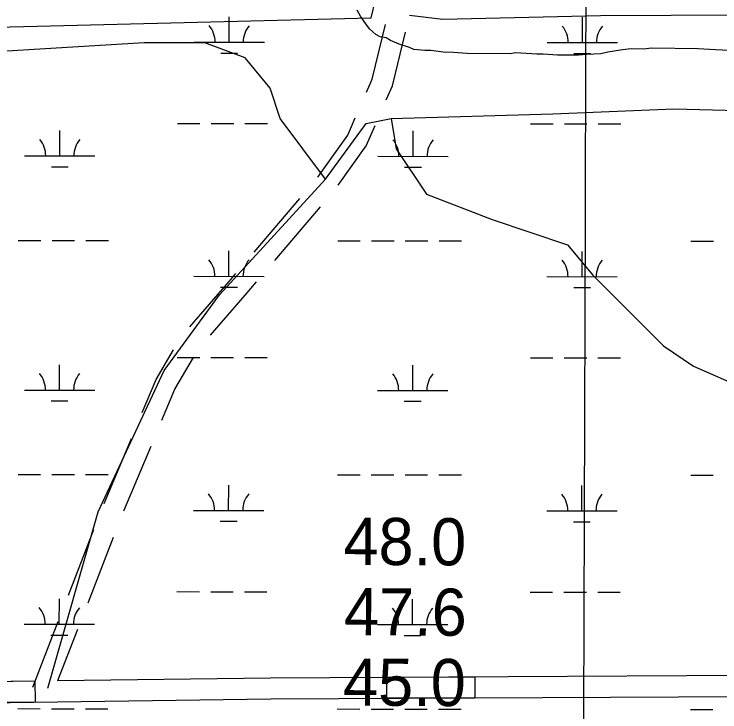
# Model space of a CAD drawing. Extents: x 3148686 to 3186545, y 916144 to 941516.
# Drawn here: x 3165206 to 3166208, y 934257 to 935249 of the extents above; entities that cross this region are included whole.
import ezdxf

# ---------------------------------------------------------------- set-up
doc = ezdxf.new("R2010")
doc.units = 0
for name, color, linetype in [('V-GRID-MAJR', 7, 'Continuous'), ('V-RIVR-RANG', 7, 'Continuous'), ('V-ROAD-CNTR', 7, 'Continuous'), ('V-SITE-VEGE', 7, 'Continuous'), ('V-TOPO-SHOR', 7, 'Continuous'), ('V-WETL-SWMP', 7, 'Continuous')]:
    doc.layers.add(name, color=color, linetype=linetype)

msp = doc.modelspace()

# ---------------------------------------------------------------- linework, layer by layer
at = {"layer": 'V-GRID-MAJR'}
msp.add_spline([(3165974.455, 921512.905), (3165993.845, 927572.545), (3166013.245, 933635.5530000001), (3166032.646, 939698.611), (3166032.657, 939701.931)], degree=3, dxfattribs=at)
at = {"layer": 'V-ROAD-CNTR'}
for p, q in [((3165546.648696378, 934910.308079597), (3165611.4199405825, 934986.4961732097)), ((3165576.03234049, 934898.554296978), (3165640.8035875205, 934974.7423939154)), ((3165333.449793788, 934553.4024697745), (3165372.1814912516, 934645.5970854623)), ((3165361.4381333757, 934542.5683326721), (3165400.1698304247, 934634.7629473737)), ((3165282.783532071, 934422.916664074), (3165318.876465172, 934516.1594418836)), ((3165310.760656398, 934412.0870512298), (3165346.853572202, 934505.3297843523)), ((3165232.253425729, 934292.3767751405), (3165268.34635883, 934385.6195529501)), ((3165267.957663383, 934301.5094499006), (3165296.3234900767, 934374.7899579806))]:
    msp.add_line(p, q, dxfattribs=at)
for points in [[(3165767.57677487, 935246.9377134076), (3165814.576000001, 935241.3789999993), (3166038.926000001, 935246.5009999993), (3166339.427000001, 935247.8239999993), (3166968.978000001, 935254.1359999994), (3167729.935000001, 935260.6629999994), (3168362.646000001, 935268.7829999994), (3168400.250527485, 935273.1025350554)], [(3165267.460742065, 934301.5026790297), (3165569.890317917, 934305.6234754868), (3166245.321865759, 934309.0904423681), (3166867.5286828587, 934318.1037873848), (3167165.24604698, 934318.6864417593), (3167687.3615889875, 934302.9691611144), (3167999.6895341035, 934301.8083724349), (3168160.853119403, 934315.5491728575), (3168227.733263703, 934346.4217004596), (3168276.6049358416, 934388.8087511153), (3168325.381760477, 934450.622167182), (3168357.4414574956, 934504.3687919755), (3168415.6465813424, 934633.4455371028), (3168450.866991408, 934732.8477392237), (3168466.7299523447, 934828.9377642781), (3168468.8064940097, 934894.3971070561), (3168462.509091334, 935005.2639414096), (3168439.127461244, 935138.2439369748), (3168405.053214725, 935258.4418283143), (3168404.8581692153, 935259.1435075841)], [(3163359.7128635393, 934289.293726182), (3163482.6272349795, 934282.0856576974), (3164073.3874346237, 934278.5124790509), (3164713.9663239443, 934271.7473957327), (3165132.24471553, 934269.657489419), (3165570.171682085, 934275.6245245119), (3166245.6161342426, 934279.0915576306), (3166867.775317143, 934288.1042126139), (3167164.8239530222, 934288.6855582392), (3167686.854411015, 934272.9708388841), (3168000.910465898, 934271.8036275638), (3168168.6468805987, 934286.104827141), (3168244.1727362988, 934320.9682995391), (3168298.40106416, 934368.0012488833), (3168350.1442395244, 934433.5738328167), (3168384.0845425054, 934490.4732080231), (3168443.507418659, 934622.2504628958), (3168480.0330085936, 934725.3362607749), (3168496.652047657, 934826.0062357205), (3168498.833505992, 934894.7728929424), (3168492.3609086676, 935008.724058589), (3168468.408538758, 935144.9500630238), (3168439.0755841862, 935248.4229097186)], [(3165706.5017695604, 935137.8313055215), (3165714.590364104, 935156.2895772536), (3165733.5369006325, 935233.6862340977)], [(3165734.504113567, 935126.9879514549), (3165743.1116358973, 935146.630422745), (3165761.7539367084, 935222.7842758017)], [(3165637.316400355, 935016.9807795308), (3165679.6126667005, 935076.4700437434), (3165690.450301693, 935101.2016594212)], [(3165666.1008665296, 935005.6933329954), (3165705.8513333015, 935061.6019562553), (3165718.4522766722, 935090.3574632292)], [(3165455.4404229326, 934804.1194472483), (3165511.149254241, 934868.5513578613), (3165520.740198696, 934879.8328421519)], [(3165484.887854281, 934792.3093865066), (3165533.9247457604, 934849.0246421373), (3165550.123841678, 934868.079058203)], [(3165387.674170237, 934682.4749317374), (3165407.294452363, 934729.1778776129), (3165432.290303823, 934771.7108102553)], [(3165415.6625092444, 934671.6407932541), (3165434.1755476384, 934715.7081223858), (3165460.61882835, 934760.7040001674)], [(3163361.469136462, 934319.2422738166), (3163483.596765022, 934312.0803423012), (3164073.636565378, 934308.5115209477), (3164714.1996760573, 934301.746604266), (3165132.115284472, 934299.6585105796), (3165235.7729104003, 934301.0709120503)]]:
    msp.add_lwpolyline(points, dxfattribs=at)
for points in [[(3165735.183621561, 934306.4719203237), (3165860.1819748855, 934307.1135325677), (3165860.335961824, 934277.1139277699), (3165735.3376085, 934276.4723155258)], [(3165110.1066924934, 934299.3586294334), (3165235.09509048, 934301.06167632), (3165235.503821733, 934271.0644608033), (3165110.5154237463, 934269.3614139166)]]:
    msp.add_lwpolyline(points, close=True, dxfattribs=at)
at = {"layer": 'V-SITE-VEGE'}
for p, q in [((3165697.904, 935245.7559999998), (3165693.0850000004, 935254.3799999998)), ((3165706.36, 935233.4209999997), (3165697.904, 935245.7559999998)), ((3165711.201, 935227.246), (3165706.3600000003, 935233.4209999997)), ((3165719.7070000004, 935219.8119999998), (3165711.201, 935227.246)), ((3165725.795, 935216.076), (3165719.7070000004, 935219.8119999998)), ((3165734.36, 935214.767), (3165725.795, 935216.076)), ((3165740.451, 935211.0299999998), (3165734.36, 935214.767)), ((3165752.657, 935206.0099999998), (3165740.451, 935211.0299999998)), ((3165767.31, 935200.9659999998), (3165752.657, 935206.0099999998)), ((3165773.413, 935198.4569999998), (3165767.31, 935200.9659999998)), ((3165789.328, 935197.077), (3165773.413, 935198.4569999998)), ((3165797.9050000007, 935196.993), (3165789.328, 935197.077)), ((3165815.0330000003, 935194.3759999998), (3165797.9050000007, 935196.9929999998)), ((3166069.9390000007, 935198.017), (3166049.0760000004, 935194.5430000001)), ((3166082.207, 935199.121), (3166069.9390000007, 935198.017)), ((3166099.3590000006, 935198.953), (3166082.207, 935199.121)), ((3166111.622, 935200.061), (3166099.3590000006, 935198.953)), ((3166177.787, 935199.4159999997), (3166111.622, 935200.061)), ((3166202.279, 935197.949), (3166177.787, 935199.4159999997)), ((3166236.573, 935196.3909999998), (3166202.279, 935197.9489999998)), ((3165829.737, 935194.2299999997), (3165815.0330000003, 935194.3759999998)), ((3165849.3270000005, 935192.8150000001), (3165829.737, 935194.2299999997)), ((3165910.5900000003, 935192.2169999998), (3165849.3270000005, 935192.8150000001)), ((3165917.9550000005, 935193.3719999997), (3165910.5900000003, 935192.2169999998)), ((3165948.573, 935191.846), (3165917.9550000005, 935193.3719999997)), ((3165957.15, 935191.762), (3165948.573, 935191.846)), ((3165977.965, 935190.3369999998), (3165957.15, 935191.7619999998)), ((3166007.373, 935190.0479999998), (3165977.965, 935190.3369999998)), ((3166019.6360000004, 935191.1539999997), (3166007.373, 935190.0479999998)), ((3166039.252, 935192.1879999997), (3166019.6360000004, 935191.1539999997)), ((3166049.0760000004, 935194.5429999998), (3166039.252, 935192.1879999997))]:
    msp.add_line(p, q, dxfattribs=at)
at = {"layer": 'V-TOPO-SHOR'}
for points in [[(3163727.692854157, 935216.8892563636), (3164895.92854511, 935222.8255180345), (3165712.994191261, 935243.4658570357), (3165756.185224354, 935422.5966472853)], [(3165648.2491711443, 935014.1884125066), (3165583.8363866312, 935100.2608954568), (3165569.5476038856, 935143.2782599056), (3165533.757689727, 935186.3182767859), (3165476.443991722, 935207.8798146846), (3165390.4394660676, 935207.9704244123), (3165046.3987110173, 935186.8317319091)], [(3165253.2991300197, 934290.7322828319), (3165325.2338464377, 934541.5033078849), (3165418.6168385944, 934742.0823738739), (3165497.5675826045, 934849.5049720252), (3165648.2491711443, 935014.1884125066), (3165705.6685804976, 935092.9654878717), (3165741.5113503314, 935100.094777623), (3165970.8643028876, 935107.0201954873), (3166142.8809050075, 935114.0060198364), (3166234.262000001, 935111.7589999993)], [(3165741.5113503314, 935100.094777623), (3165748.633089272, 935057.0849639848), (3165791.5673948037, 934992.5362648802), (3165884.7012102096, 934956.6028853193), (3165992.1691132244, 934920.6544041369), (3166027.9590273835, 934877.6143872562), (3166085.234971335, 934820.2176303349), (3166128.1919292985, 934777.1700626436), (3166171.163988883, 934748.4565825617), (3166235.637179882, 934719.7204500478)]]:
    msp.add_lwpolyline(points, dxfattribs=at)
at = {"layer": 'V-WETL-SWMP'}
for p, q in [((3165511.1640810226, 935208.6834401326), (3165511.202005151, 935244.6834158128)), ((3166013.071734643, 935208.1545780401), (3166013.1096587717, 935244.1545537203)), ((3165461.164115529, 935208.7361252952), (3165561.164046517, 935208.6307549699)), ((3165963.0717691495, 935208.2072632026), (3166063.071700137, 935208.1018928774)), ((3165499.147833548, 935193.265094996), (3165523.147816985, 935193.2398061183)), ((3166001.0554871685, 935192.7362329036), (3166025.055470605, 935192.7109440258)), ((3165437.634530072, 935093.3288683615), (3165469.634507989, 935093.2951498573)), ((3165485.6344969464, 935093.2782906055), (3165517.634474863, 935093.2445721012)), ((3165533.6344638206, 935093.2277128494), (3165565.634441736, 935093.193994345)), ((3165939.542183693, 935092.800006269), (3165971.5421616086, 935092.7662877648)), ((3165987.542150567, 935092.7494285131), (3166019.542128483, 935092.7157100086)), ((3166035.5421174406, 935092.6988507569), (3166067.5420953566, 935092.6651322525)), ((3165270.5217337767, 935047.0749356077), (3165270.559657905, 935083.074911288)), ((3165772.4293873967, 935046.5460735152), (3165772.4673115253, 935082.5460491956)), ((3165220.521768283, 935047.1276207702), (3165320.5216992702, 935047.0222504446)), ((3165722.429421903, 935046.5987586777), (3165822.4293528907, 935046.4933883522)), ((3165258.5054863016, 935031.656590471), (3165282.5054697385, 935031.6313015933)), ((3165760.413139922, 935031.1277283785), (3165784.413123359, 935031.1024395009)), ((3165211.5512858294, 934927.0660208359), (3165243.551263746, 934927.032302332)), ((3165259.5512527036, 934927.01544308), (3165291.55123062, 934926.9817245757)), ((3165307.551219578, 934926.9648653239), (3165339.5511974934, 934926.9311468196)), ((3165665.458972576, 934926.5877364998), (3165697.458950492, 934926.5540179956)), ((3165713.4589394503, 934926.5371587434), (3165745.458917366, 934926.5034402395)), ((3165761.458906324, 934926.4865809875), (3165793.45888424, 934926.4528624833)), ((3165809.458873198, 934926.4360032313), (3165841.458851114, 934926.4022847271)), ((3166167.3666261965, 934926.0588744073), (3166199.3666041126, 934926.0251559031)), ((3165510.8136252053, 934876.0086648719), (3165510.8515493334, 934912.008640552)), ((3166012.7212788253, 934875.4798027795), (3166012.759202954, 934911.4797784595)), ((3165460.8136597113, 934876.0613500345), (3165560.8135906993, 934875.9559797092)), ((3165962.7213133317, 934875.532487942), (3166062.721244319, 934875.4271176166)), ((3165498.7973777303, 934860.5903197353), (3165522.797361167, 934860.5650308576)), ((3166000.7050313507, 934860.0614576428), (3166024.705014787, 934860.036168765)), ((3165437.284074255, 934760.6540931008), (3165469.284052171, 934760.6203745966)), ((3165485.2840411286, 934760.6035153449), (3165517.284019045, 934760.5697968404)), ((3165533.2840080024, 934760.5529375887), (3165565.2839859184, 934760.5192190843)), ((3165939.191727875, 934760.1252310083), (3165971.1917057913, 934760.0915125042)), ((3165987.191694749, 934760.0746532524), (3166019.1916726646, 934760.0409347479)), ((3166035.191661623, 934760.0240754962), (3166067.191639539, 934759.9903569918)), ((3165270.171277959, 934714.400160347), (3165270.209202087, 934750.4001360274)), ((3165772.078931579, 934713.8712982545), (3165772.116855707, 934749.8712739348)), ((3165220.1713124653, 934714.4528455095), (3165320.171243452, 934714.347475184)), ((3165722.0789660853, 934713.9239834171), (3165822.078897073, 934713.8186130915)), ((3165258.155030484, 934698.9818152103), (3165282.1550139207, 934698.9565263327)), ((3165760.062684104, 934698.4529531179), (3165784.0626675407, 934698.4276642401)), ((3165211.200830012, 934594.3912455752), (3165243.200807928, 934594.3575270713)), ((3165259.200796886, 934594.3406678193), (3165291.2007748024, 934594.3069493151)), ((3165307.20076376, 934594.2900900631), (3165339.200741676, 934594.2563715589)), ((3165665.1085167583, 934593.9129612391), (3165697.1084946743, 934593.879242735)), ((3165713.108483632, 934593.8623834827), (3165745.1084615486, 934593.8286649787)), ((3165761.1084505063, 934593.8118057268), (3165793.108428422, 934593.7780872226)), ((3165809.1084173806, 934593.7612279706), (3165841.108395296, 934593.7275094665)), ((3166167.016170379, 934593.3840991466), (3166199.0161482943, 934593.3503806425)), ((3165510.4631693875, 934543.3338896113), (3165510.5010935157, 934579.3338652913)), ((3166012.3708230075, 934542.8050275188), (3166012.408747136, 934578.8050031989)), ((3165460.4632038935, 934543.3865747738), (3165560.463134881, 934543.2812044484)), ((3165962.3708575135, 934542.8577126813), (3166062.370788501, 934542.752342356)), ((3165498.4469219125, 934527.9155444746), (3165522.4469053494, 934527.8902555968)), ((3166000.354575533, 934527.3866823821), (3166024.3545589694, 934527.3613935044)), ((3165436.933618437, 934427.9793178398), (3165468.933596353, 934427.9455993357)), ((3165484.933585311, 934427.9287400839), (3165516.933563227, 934427.8950215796)), ((3165532.933552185, 934427.8781623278), (3165564.933530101, 934427.8444438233)), ((3165938.841272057, 934427.4504557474), (3165970.8412499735, 934427.4167372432)), ((3165986.8412389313, 934427.3998779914), (3166018.8412168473, 934427.366159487)), ((3166034.841205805, 934427.3493002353), (3166066.841183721, 934427.3155817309)), ((3165269.8208221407, 934381.725385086), (3165269.8587462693, 934417.7253607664)), ((3165771.7284757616, 934381.1965229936), (3165771.7663998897, 934417.196498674)), ((3165219.8208566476, 934381.7780702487), (3165319.8207876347, 934381.672699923)), ((3165721.728510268, 934381.2492081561), (3165821.7284412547, 934381.1438378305)), ((3165257.804574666, 934366.3070399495), (3165281.8045581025, 934366.2817510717)), ((3165759.7122282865, 934365.7781778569), (3165783.7122117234, 934365.7528889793)), ((3165210.8503741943, 934261.7164703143), (3165242.8503521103, 934261.6827518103)), ((3165258.850341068, 934261.6658925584), (3165290.850318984, 934261.6321740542)), ((3165306.8503079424, 934261.6153148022), (3165338.8502858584, 934261.581596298)), ((3165664.758060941, 934261.2381859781), (3165696.7580388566, 934261.204467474)), ((3165712.7580278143, 934261.1876082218), (3165744.758005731, 934261.1538897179)), ((3165760.7579946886, 934261.1370304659), (3165792.7579726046, 934261.1033119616)), ((3165808.757961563, 934261.0864527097), (3165840.7579394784, 934261.0527342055)), ((3166166.665714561, 934260.7093238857), (3166198.665692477, 934260.6756053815))]:
    msp.add_line(p, q, dxfattribs=at)
for centre, radius, start, end in [((3165455.921683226, 935209.2164526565), 35.24628790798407, 359.16780716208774, 40.71146549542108), ((3165566.4074791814, 935209.1000333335), 35.246287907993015, 139.1678041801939, 180.71146251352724), ((3165957.829336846, 935208.687590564), 35.24628790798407, 359.16780716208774, 40.71146549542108), ((3166068.315132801, 935208.5711712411), 35.246287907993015, 139.1678041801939, 180.71146251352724), ((3165215.2793359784, 935047.6079481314), 35.24628790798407, 359.16780716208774, 40.71146549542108), ((3165325.7651319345, 935047.4915288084), 35.246287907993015, 139.1678041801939, 180.71146251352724), ((3165717.186989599, 935047.0790860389), 35.24628790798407, 359.16780716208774, 40.71146549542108), ((3165827.672785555, 935046.9626667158), 35.246287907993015, 139.1678041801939, 180.71146251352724), ((3165455.5712274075, 934876.5416773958), 35.24628790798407, 359.16780716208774, 40.71146549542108), ((3165566.057023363, 934876.4252580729), 35.246287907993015, 139.1678041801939, 180.71146251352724), ((3165957.478881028, 934876.0128153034), 35.24628790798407, 359.16780716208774, 40.71146549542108), ((3166067.9646769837, 934875.8963959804), 35.246287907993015, 139.1678041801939, 180.71146251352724), ((3165214.9288801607, 934714.9331728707), 35.24628790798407, 359.16780716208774, 40.71146549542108), ((3165325.414676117, 934714.8167535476), 35.246287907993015, 139.1678041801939, 180.71146251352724), ((3165716.836533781, 934714.4043107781), 35.24628790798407, 359.16780716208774, 40.71146549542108), ((3165827.322329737, 934714.2878914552), 35.246287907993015, 139.1678041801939, 180.71146251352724), ((3165455.22077159, 934543.8669021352), 35.24628790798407, 359.16780716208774, 40.71146549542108), ((3165565.7065675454, 934543.7504828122), 35.246287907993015, 139.1678041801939, 180.71146251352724), ((3165957.1284252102, 934543.3380400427), 35.24628790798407, 359.16780716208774, 40.71146549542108), ((3166067.614221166, 934543.2216207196), 35.246287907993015, 139.1678041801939, 180.71146251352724), ((3165214.5784243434, 934382.2583976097), 35.24628790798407, 359.16780716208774, 40.71146549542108), ((3165325.064220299, 934382.1419782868), 35.246287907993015, 139.1678041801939, 180.71146251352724), ((3165716.4860779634, 934381.7295355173), 35.24628790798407, 359.16780716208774, 40.71146549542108), ((3165826.9718739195, 934381.6131161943), 35.246287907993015, 139.1678041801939, 180.71146251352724)]:
    msp.add_arc(centre, radius, start, end, dxfattribs=at)

# ---------------------------------------------------------------- texts
at = {"layer": 'V-RIVR-RANG'}
for s, p in [('48.0', (3165673.477206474, 934466.1499779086)), ('47.6', (3165674.2363089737, 934366.1452383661)), ('45.0', (3165672.8842064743, 934266.1509779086))]:
    msp.add_text(s, height=67.00000000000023, rotation=359.6883257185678, dxfattribs=at).set_placement(p)

doc.saveas('drawing.dxf')
